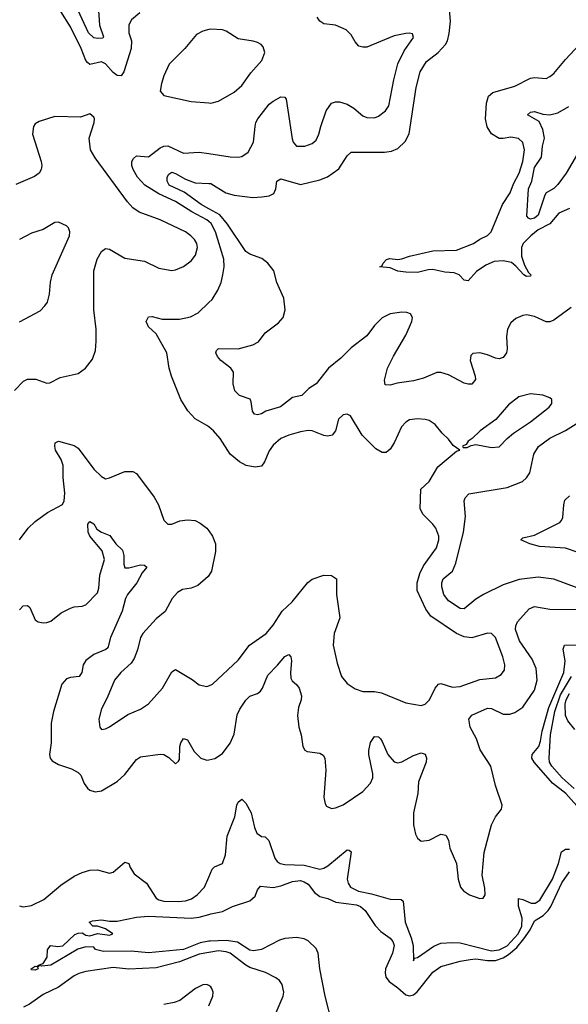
# Model space of a CAD drawing. Header units: inches. Extents: x 1694797 to 1849917, y 907313 to 1017959.
# Tile 778 of 834: x 1829030 to 1831844, y 983548 to 988598. Entities that reach past the tile are written whole.
import ezdxf

# ---------------------------------------------------------------- set-up
doc = ezdxf.new("R2010")
doc.units = ezdxf.units.IN
doc.header["$MEASUREMENT"] = 0
doc.layers.add('B8928', color=7, linetype='Continuous')
doc.layers.add('B8938', color=7, linetype='Continuous')

msp = doc.modelspace()

# ---------------------------------------------------------------- linework, layer by layer
at = {"layer": 'B8928', "color": 5}
for points, elevation in [([(1829432.5, 988670), (1829438.7, 988570), (1829460.2, 988510), (1829456.4, 988503.6), (1829430, 988500.9), (1829410, 988504.8), (1829383.1, 988530), (1829317.5, 988670)], 620), ([(1829646.5, 988633.5), (1829603.4, 988596.6), (1829589.3, 988570.7), (1829590.2, 988530), (1829603.2, 988490), (1829602.7, 988450), (1829563.9, 988330), (1829550, 988309.7), (1829530, 988312), (1829510, 988327.7), (1829470, 988372.2), (1829450, 988381.5), (1829390, 988368.4), (1829377.9, 988377.9), (1829369.1, 988389.1), (1829345.7, 988450), (1829290, 988560.3), (1829240.5, 988640.5)], 640), ([(1830000, 988547.2), (1829970, 988539.7), (1829937.8, 988522.2), (1829878, 988450), (1829797, 988370), (1829770.3, 988310), (1829757, 988270), (1829750.6, 988230.6), (1829770, 988208.4), (1829910, 988178.9), (1830000, 988171.2)], 660), ([(1829003.6, 986696.4), (1829050, 986744.6), (1829070, 986753.8), (1829113.5, 986753.5), (1829170, 986734), (1829185.2, 986734.8), (1829237.6, 986762.4), (1829330, 986783.1), (1829367.3, 986810), (1829403.1, 986856.9), (1829418.2, 986901.8), (1829421.7, 986950), (1829422, 987010), (1829409.7, 987110), (1829409.8, 987310), (1829426.8, 987370), (1829450, 987408.5), (1829470, 987423.7), (1829490, 987421.7), (1829570, 987374.3), (1829670, 987359.5), (1829743.7, 987323.7), (1829810, 987311.6), (1829830, 987314.3), (1829870, 987331.4), (1829910, 987361.3), (1829931.4, 987390), (1829941.8, 987430), (1829938, 987450), (1829926.4, 987470), (1829908.5, 987490), (1829881.1, 987510), (1829750, 987571.7), (1829643.6, 987610), (1829610, 987633.5), (1829583.3, 987663.3), (1829416.9, 987890), (1829392.7, 987930), (1829387.3, 987990), (1829412.7, 988070), (1829413.2, 988090), (1829410, 988098), (1829390, 988115.3), (1829342, 988098), (1829210, 988101.7), (1829130, 988076.2), (1829110, 988063.7), (1829100.4, 988050), (1829096.5, 988010), (1829140.6, 987870), (1829143.2, 987850), (1829139.6, 987830), (1829129.3, 987810.7), (1829106.9, 987793.1), (1829010, 987753.3)], 660), ([(1830000, 987562.4), (1829990, 987570.7), (1829912.4, 987612.4), (1829830, 987665), (1829744.2, 987704.2), (1829672.2, 987750), (1829634.9, 987790), (1829611.8, 987830), (1829605.4, 987850), (1829605.5, 987870), (1829613.5, 987886.5), (1829630, 987899.6), (1829690, 987894.7), (1829750, 987940.7), (1829770, 987949.1), (1829790, 987950.2), (1829870, 987913.6), (1829950, 987918.2), (1830000, 987910.8)], 640), ([(1830000, 987628), (1829960.8, 987650), (1829873.4, 987713.4), (1829797.6, 987750), (1829786.5, 987770), (1829787.3, 987790), (1829794.6, 987805.4), (1829810, 987816.3), (1829830, 987809.6), (1829880, 987780), (1829930, 987761.4), (1830000, 987758.4)], 620), ([(1829030, 987048.1), (1829134.8, 987105.2), (1829159.7, 987130), (1829172.2, 987150), (1829183.5, 987190), (1829187.5, 987252.5), (1829196.2, 987290), (1829285.1, 987490), (1829287.8, 987510), (1829280.7, 987530), (1829270, 987540.7), (1829230, 987559.7), (1829210, 987557.4), (1829150, 987522), (1829090, 987502.4), (1829030, 987471)], 680), ([(1830000, 986509.4), (1829990, 986517.4), (1829931, 986551), (1829892.3, 986592.3), (1829857, 986650), (1829809.5, 986770), (1829797, 986810), (1829784.2, 986890), (1829730, 986987.3), (1829690, 987022.9), (1829679.7, 987050), (1829690, 987074.4), (1829710, 987076), (1829761.4, 987061.4), (1829850, 987062.8), (1829905.4, 987074.6), (1829945.5, 987094.5), (1830000, 987146.8)], 640), ([(1829030, 985930.4), (1829073.3, 985990), (1829110, 986024.9), (1829172.3, 986070), (1829250, 986110.8), (1829258.7, 986130), (1829260.9, 986170), (1829252.7, 986250), (1829252.4, 986312.4), (1829242.8, 986342.8), (1829214.3, 986390), (1829209.8, 986410), (1829212.1, 986427.9), (1829230, 986437.1), (1829310, 986413.6), (1829330, 986400.3), (1829410, 986292.4), (1829450, 986255.5), (1829470, 986244), (1829490, 986247.7), (1829570, 986280.5), (1829610, 986280.7), (1829630, 986270.8), (1829720.7, 986150), (1829742.8, 986110), (1829770, 986032), (1829790, 986011.3), (1829810, 986011), (1829851.4, 986028.6), (1829890, 986032.4), (1829930, 986028.7), (1829956.4, 986016.4), (1829990.4, 985990), (1830000, 985976.5)], 640), ([(1829029.4, 985570.6), (1829048.2, 985591.8), (1829070, 985593.2), (1829082.7, 985582.7), (1829110, 985520.3), (1829124.4, 985510), (1829150, 985504.9), (1829170, 985507.3), (1829190, 985514), (1829243.6, 985556.4), (1829290, 985579.6), (1829310, 985587.4), (1829350, 985590.3), (1829370, 985596.9), (1829430, 985658), (1829436.9, 985683.1), (1829441.1, 985750), (1829465.9, 985830), (1829453.5, 985873.5), (1829389.9, 985949.9), (1829380.9, 985970), (1829379.8, 986010), (1829390, 986024.9), (1829410, 986012.6), (1829425.7, 985985.7), (1829450, 985970.1), (1829492.8, 985952.8), (1829523.5, 985910), (1829557.2, 985877.2), (1829564.3, 985850), (1829564.8, 985804.8), (1829570, 985786.9), (1829590, 985786.8), (1829650, 985802.4), (1829670, 985800.7), (1829682.8, 985790), (1829658.7, 985761.2), (1829630.4, 985709.6), (1829582.5, 985650), (1829572.4, 985630), (1829555, 985565), (1829495.3, 985430), (1829483, 985377), (1829472.8, 985367.2), (1829410, 985342.5), (1829370, 985311.1), (1829356.2, 985290), (1829349.4, 985250), (1829334.9, 985230), (1829290, 985224.6), (1829270, 985217.6), (1829246.2, 985190), (1829203.9, 985050), (1829191.2, 984990), (1829192.2, 984890), (1829182.4, 984830), (1829186.3, 984810), (1829197.1, 984797.1), (1829230, 984777.6), (1829295.5, 984755.5), (1829330, 984736.9), (1829343.1, 984723.1), (1829361.1, 984681.1), (1829377.1, 984657.1), (1829390, 984646), (1829417.6, 984637.6), (1829450, 984642.6), (1829530, 984690.3), (1829570, 984727.4), (1829630, 984804), (1829650, 984817.7), (1829750, 984831.7), (1829770, 984828.8), (1829794.5, 984814.5), (1829830, 984782), (1829845.4, 984794.6), (1829850, 984804.7), (1829852.1, 984870), (1829857.2, 984890), (1829870, 984912.4), (1829890, 984905.3), (1829925.5, 984845.5), (1829959.5, 984810), (1829990, 984800.2), (1830000, 984802.2)], 620), ([(1830000, 985747.2), (1829997.4, 985742.6), (1829943.8, 985696.2), (1829910, 985682.4), (1829864.9, 985675.1), (1829839, 985661), (1829813, 985630), (1829776.7, 985563.3), (1829730, 985525.1), (1829661.7, 985450), (1829650, 985429.3), (1829634.2, 985365.8), (1829617.6, 985322.4), (1829601.6, 985298.4), (1829548.9, 985250), (1829516, 985210), (1829479.3, 985120.7), (1829450, 985064), (1829436.3, 985010), (1829441, 984970), (1829450, 984958), (1829470, 984960.7), (1829490, 984970.6), (1829585.3, 985034.7), (1829650, 985061.7), (1829690.7, 985089.3), (1829762, 985170), (1829810, 985254), (1829830, 985265.5), (1829914.3, 985214.3), (1829950, 985186), (1829990, 985178.4), (1830000, 985182.4)], 640), ([(1829030, 984052.9), (1829047.8, 984047.8), (1829090, 984055.5), (1829154.7, 984085.3), (1829241, 984159), (1829310, 984205), (1829350, 984224.4), (1829390, 984235.7), (1829430, 984238), (1829490, 984220.2), (1829510, 984226.4), (1829570, 984277.7), (1829590, 984270.4), (1829596.1, 984250), (1829617.9, 984217.9), (1829680.4, 984170), (1829730, 984093.6), (1829744.1, 984084.1), (1829770, 984077.2), (1829843.6, 984076.4), (1829880.1, 984079.9), (1829910.6, 984089.4), (1829941.1, 984110), (1829977.3, 984150), (1830000, 984200.9)], 580), ([(1830000, 983871.6), (1829955.8, 983864.2), (1829869.9, 983829.9), (1829690, 983812.8), (1829601.2, 983821.2), (1829459.4, 983819.4), (1829419, 983830), (1829410, 983842), (1829370, 983842.9), (1829329.2, 983830.8), (1829190, 983748.6), (1829144, 983744), (1829132, 983748), (1829122, 983738), (1829124.7, 983730), (1829110, 983722.7), (1829090, 983726), (1829089.3, 983730), (1829110, 983744.7), (1829118, 983742), (1829126, 983750), (1829150, 983758), (1829171.6, 983790), (1829172.1, 983827.9), (1829188.7, 983850), (1829225.5, 983845.5), (1829250.9, 983849.1), (1829312.7, 983907.3), (1829330, 983914), (1829350, 983914.8), (1829370, 983903), (1829390, 983898.8), (1829430, 983911.3), (1829490, 983902.8), (1829508, 983910), (1829470, 983935.3), (1829430, 983948.7), (1829406, 983950), (1829386, 983970), (1829403.1, 983976.9), (1829450, 983981), (1829490, 983974), (1829530, 983974), (1829630, 983995.5), (1829690, 984000.4), (1829909.2, 983990.8), (1829950, 983995), (1830000, 984009.8)], 560), ([(1830000, 983814.5), (1829950, 983806.4), (1829850, 983765.5), (1829730, 983735), (1829590, 983729.1), (1829510, 983737), (1829370, 983716.2), (1829333.7, 983706.3), (1829310, 983693.9), (1829230, 983635.8), (1829150, 983599.1), (1829081, 983550), (1829050, 983533.9)], 580), ([(1830000, 983644.2), (1829990, 983649.7), (1829970, 983648.5), (1829932.4, 983630), (1829851.5, 983568.5), (1829822.9, 983557.1), (1829770, 983546.9)], 620)]:
    msp.add_lwpolyline(points, dxfattribs=dict(at, elevation=elevation))
at = {"layer": 'B8938', "color": 5}
for points, elevation in [([(1830000, 987758.4), (1830010, 987758), (1830087.4, 987710), (1830130, 987697.1), (1830225.2, 987685.2), (1830271.3, 987688.7), (1830310, 987694.4), (1830333.8, 987706.2), (1830344.2, 987730), (1830349.8, 987770.2), (1830370, 987781.5), (1830470, 987752), (1830570, 987776.9), (1830608.9, 987791.1), (1830666.9, 987833.1), (1830710, 987899.3), (1830730, 987918.7), (1830902, 987918), (1830936.9, 987923.1), (1830970, 987936.5), (1831007.2, 987972.8), (1831028, 988012), (1831063.2, 988250), (1831084, 988330), (1831117.1, 988382.9), (1831177.2, 988430), (1831213.8, 988470), (1831224.1, 988490), (1831233.7, 988526.3), (1831239.8, 988590), (1831232.9, 988670)], 620), ([(1830000, 987910.8), (1830110, 987894.7), (1830150, 987893.1), (1830170, 987897), (1830202.2, 987917.8), (1830229.8, 987970), (1830237.7, 988050), (1830241.7, 988070), (1830252.2, 988090), (1830310, 988163.9), (1830330, 988180.7), (1830370, 988202.3), (1830390, 988200.4), (1830396.9, 988190), (1830427.5, 987987.5), (1830432.2, 987970), (1830450, 987948.8), (1830493.2, 987950), (1830530, 987963.2), (1830550, 987979.5), (1830565.1, 988010), (1830574, 988050), (1830602.2, 988130), (1830630, 988170.3), (1830650, 988176.1), (1830670, 988175.8), (1830710, 988165.2), (1830744.8, 988144.8), (1830790, 988104.2), (1830810, 988095.5), (1830850, 988094.9), (1830870, 988103.2), (1830907.1, 988130), (1830924, 988156), (1830948.4, 988290), (1830969, 988371), (1831001.4, 988438.6), (1831050, 988506.8), (1831045.2, 988525.2), (1831029.4, 988529.4), (1831010, 988527.6), (1830950, 988514.5), (1830810, 988457.3), (1830790, 988456.5), (1830770, 988462.8), (1830750, 988484), (1830730, 988519.7), (1830705.3, 988545.3), (1830650, 988569.8), (1830590, 988576.2), (1830569.9, 988589.9), (1830556.3, 988610)], 640), ([(1830000, 988171.2), (1830010, 988170.4), (1830050, 988180.3), (1830130, 988226.5), (1830170, 988260.3), (1830214.9, 988325.1), (1830272.2, 988387.8), (1830287, 988430), (1830278.3, 988458.3), (1830269.2, 988470), (1830250, 988480.7), (1830228.2, 988488.2), (1830150, 988499.1), (1830090, 988538.9), (1830070, 988545.4), (1830010, 988549.7), (1830000, 988547.2)], 660), ([(1831850.2, 987630), (1831795.2, 987604.8), (1831749, 987551), (1831690, 987519.8), (1831651.7, 987490), (1831612.8, 987450), (1831603.4, 987430), (1831604.4, 987384.4), (1831619.2, 987339.2), (1831640.5, 987300.5), (1831651.2, 987290), (1831650, 987282.7), (1831630, 987281.3), (1831615.5, 987290), (1831574.4, 987334.4), (1831551.9, 987351.9), (1831510, 987361.2), (1831463, 987357), (1831420.9, 987339.1), (1831373.5, 987306.5), (1831330, 987257.8), (1831310, 987262.8), (1831284.1, 987290), (1831259.1, 987299.1), (1831210, 987302.9), (1831150, 987316.4), (1831124.9, 987315.1), (1831070, 987301.6), (1831010, 987302.8), (1830970, 987308.7), (1830930, 987324.5), (1830878, 987330), (1830886.8, 987333.2), (1830894.5, 987350), (1830911.2, 987368.8), (1830926.6, 987373.4), (1830970, 987368.4), (1830990, 987370.8), (1831030, 987385.1), (1831150, 987412.7), (1831270, 987415), (1831357.3, 987450), (1831390, 987472.1), (1831430, 987490.9), (1831449.1, 987510), (1831507.2, 987650), (1831545.4, 987710), (1831563.6, 987756.4), (1831592.6, 987810), (1831610, 987870.6), (1831619.1, 987930), (1831610, 987967.3), (1831588.2, 987988.2), (1831550, 987995.7), (1831510, 987987.7), (1831490, 987988.6), (1831450, 988011.8), (1831427.9, 988047.9), (1831419.5, 988090), (1831424.4, 988170), (1831434.9, 988205.1), (1831456.1, 988223.9), (1831570, 988256.5), (1831650, 988297.2), (1831670, 988301.2), (1831730, 988296.9), (1831750, 988305.8), (1831770, 988321.8), (1831830, 988394), (1831901.5, 988470)], 580), ([(1831891, 987910), (1831832.5, 987810), (1831790, 987752.3), (1831770, 987732.3), (1831730.8, 987709.2), (1831722.9, 987697.2), (1831690, 987595.3), (1831670, 987579.8), (1831650, 987575.1), (1831639.5, 987579.5), (1831631.8, 987590), (1831640.1, 987730), (1831656.3, 987770), (1831670, 987839), (1831706.5, 987893.5), (1831711.8, 987950), (1831722.7, 987990), (1831714.1, 988034.1), (1831695.4, 988075.4), (1831635.1, 988110), (1831650, 988123.7), (1831670, 988126.7), (1831713.3, 988113.3), (1831750, 988109.3), (1831790, 988120.9), (1831846.9, 988153.1)], 560), ([(1831858.8, 987121.2), (1831770, 987056.8), (1831750, 987047.5), (1831730, 987048.3), (1831670, 987076.2), (1831630, 987083.5), (1831610, 987081.4), (1831575.3, 987064.7), (1831550, 987042.4), (1831532.6, 987010), (1831526.6, 986973.4), (1831530.1, 986909.9), (1831526.4, 986890), (1831510, 986865.3), (1831490, 986857.8), (1831470, 986861.5), (1831430, 986878.9), (1831390, 986889.1), (1831354, 986886), (1831344, 986876), (1831340.2, 986850), (1831366.5, 986770), (1831367.8, 986752.2), (1831350, 986728.6), (1831330, 986727.9), (1831310, 986734), (1831230, 986776.5), (1831190, 986788.8), (1831170, 986787.8), (1831100.5, 986759.5), (1831050, 986745.6), (1830965.6, 986734.4), (1830930, 986723.8), (1830905.3, 986725.3), (1830900.8, 986750), (1830916.5, 986810), (1830947.1, 986872.9), (1831010, 986979.5), (1831041, 987050), (1831044.2, 987070), (1831035.1, 987090), (1831016.4, 987096.4), (1830990, 987097.7), (1830930, 987088.6), (1830890, 987068.4), (1830850.3, 987030), (1830810, 986976.9), (1830730, 986915.8), (1830677.9, 986862.1), (1830614, 986810), (1830550.1, 986729.9), (1830512.7, 986707.3), (1830478, 986670), (1830430, 986661), (1830368.4, 986611.6), (1830292.8, 986590), (1830270, 986576.2), (1830250.7, 986570.7), (1830235, 986575), (1830224, 986590), (1830217.9, 986637.9), (1830211.8, 986651.8), (1830157, 986670), (1830134, 986694), (1830125.3, 986730), (1830127.2, 986790), (1830112.4, 986810), (1830061.5, 986850), (1830044.4, 986870), (1830035.6, 986890), (1830039.4, 986900.6), (1830050, 986911.2), (1830150, 986910.1), (1830226.6, 986930), (1830254.9, 986945.1), (1830288.6, 986991.4), (1830357.4, 987042.6), (1830380.7, 987070), (1830391, 987110), (1830385.2, 987170), (1830348.3, 987250), (1830334, 987310), (1830303.7, 987350), (1830272.5, 987372.5), (1830210, 987395.6), (1830190, 987409.8), (1830095.8, 987550), (1830056.4, 987596.4), (1830000, 987628)], 620), ([(1830000, 987146.8), (1830016.9, 987163.1), (1830047.1, 987210), (1830062.7, 987250), (1830071.5, 987288.5), (1830078.2, 987330), (1830077.9, 987370), (1830034.8, 987510), (1830012.3, 987552.3), (1830000, 987562.4)], 640), ([(1830000, 985182.4), (1830019.3, 985190), (1830150, 985312.7), (1830209, 985391), (1830295.1, 985450), (1830330, 985492.4), (1830375.8, 985564.2), (1830428.1, 985611.9), (1830507.9, 985712), (1830530.9, 985729.1), (1830590, 985748.7), (1830630, 985748.2), (1830654.4, 985730), (1830655.6, 985650), (1830671.6, 985530), (1830643.7, 985450), (1830638, 985390), (1830658, 985298), (1830681.3, 985230), (1830710, 985193), (1830750, 985166), (1830790, 985152), (1830850, 985152.6), (1830886, 985146), (1831010, 985094), (1831090, 985081.6), (1831110, 985088), (1831132.7, 985110), (1831160.7, 985170), (1831179, 985190), (1831190, 985194), (1831250, 985174.7), (1831290, 985177.6), (1831390, 985214.7), (1831470, 985223.1), (1831500.4, 985239.6), (1831517.6, 985262.4), (1831519.2, 985290), (1831508.9, 985330), (1831470, 985429.6), (1831450.7, 985450.7), (1831430, 985451.1), (1831350, 985427.1), (1831310, 985432.5), (1831270.8, 985450.8), (1831139.4, 985539.4), (1831114.1, 985574.1), (1831069.2, 985670), (1831069.2, 985710), (1831082.7, 985757.3), (1831102.1, 985797.9), (1831167.6, 985890), (1831180.3, 985930), (1831179.8, 985950), (1831163.9, 985990), (1831149.7, 986010), (1831099.9, 986059.9), (1831083.8, 986090), (1831086.9, 986190), (1831130.8, 986230), (1831175.1, 986304.9), (1831270, 986384.9), (1831288, 986390), (1831253.4, 986413.4), (1831230, 986446), (1831196.6, 986476.6), (1831161.7, 986521.7), (1831130, 986542.9), (1831110, 986547.8), (1831070, 986551.1), (1831030, 986546.3), (1831010, 986533.3), (1830988.9, 986510), (1830951.7, 986428.3), (1830930, 986394.7), (1830910, 986378.9), (1830890, 986377.4), (1830856.8, 986396.8), (1830786.4, 986466.4), (1830727, 986567), (1830710, 986575.1), (1830690, 986572), (1830664.9, 986550), (1830650.3, 986489.7), (1830633.6, 986466.4), (1830610, 986462.8), (1830590, 986466), (1830530, 986488.6), (1830510, 986491.1), (1830470, 986484.7), (1830410, 986467.1), (1830370.2, 986449.8), (1830330, 986416.2), (1830310, 986386.6), (1830285.3, 986330), (1830270, 986308.2), (1830237.8, 986302.3), (1830191.8, 986311.8), (1830158.4, 986330), (1830109.8, 986369.8), (1830058.7, 986450), (1830024.2, 986490), (1830000, 986509.4)], 640), ([(1831890, 985684.7), (1831770, 985728.2), (1831690, 985738.5), (1831592.7, 985727.3), (1831510, 985699.8), (1831409.1, 985650), (1831370, 985625.4), (1831310, 985576.5), (1831290, 985577.8), (1831230, 985617.7), (1831206, 985650), (1831194.7, 985690), (1831195.4, 985710), (1831202.8, 985730), (1831250.7, 985769.3), (1831267.3, 985810), (1831307.3, 985970), (1831316.1, 986050), (1831309.8, 986130), (1831314.6, 986145.4), (1831333.9, 986166.1), (1831530, 986199.1), (1831609.9, 986230.1), (1831630, 986248.7), (1831645.9, 986274.1), (1831667.1, 986370), (1831691.6, 986408.4), (1831750, 986451.4), (1831830, 986490.8), (1831930, 986554.2)], 620), ([(1831890, 985867.8), (1831830, 985888), (1831696.9, 985896.9), (1831647.3, 985910), (1831600.5, 985930), (1831610, 985941.3), (1831670, 985954.6), (1831799.9, 986020.1), (1831809.9, 986030.1), (1831815.5, 986044.5), (1831820.6, 986110), (1831826.9, 986133.1), (1831850, 986155.6)], 580), ([(1830000, 985976.5), (1830018.9, 985950), (1830034, 985910), (1830033.8, 985870), (1830013.1, 985770), (1830000, 985747.2)], 640), ([(1830000, 984802.2), (1830031.5, 984808.5), (1830070, 984834.3), (1830110, 984887.2), (1830130, 984933.4), (1830146.2, 985033.8), (1830158.6, 985061.4), (1830190, 985108.1), (1830210, 985128.4), (1830250, 985143), (1830265, 985155), (1830275.8, 985170), (1830303.4, 985236.6), (1830353.2, 985286.8), (1830390, 985332.6), (1830410, 985342.4), (1830420.3, 985330), (1830423.6, 985310), (1830419, 985250), (1830421.6, 985221.6), (1830427.5, 985207.5), (1830450, 985188.8), (1830463.6, 985170), (1830475.5, 985130), (1830474, 985110), (1830460.2, 985070), (1830455.3, 985030), (1830461.1, 984970), (1830473.4, 984930), (1830481.6, 984870), (1830492, 984852), (1830504.4, 984844.4), (1830570, 984836.9), (1830586.1, 984826.1), (1830595.4, 984810), (1830600.6, 984750), (1830590.2, 984610.2), (1830596.3, 984576.3), (1830603.9, 984563.9), (1830630, 984553.1), (1830650, 984556.1), (1830690, 984572.1), (1830790, 984640.6), (1830830, 984682.6), (1830840.9, 984710), (1830841.7, 984730), (1830821.5, 984830), (1830821.5, 984850), (1830830, 984890.4), (1830850, 984921.1), (1830870, 984920.3), (1830880.3, 984910), (1830890, 984897), (1830917.9, 984830), (1830950, 984792.7), (1830970, 984786.6), (1830990, 984791.7), (1831050, 984823.8), (1831090, 984837.3), (1831110, 984830.4), (1831116.9, 984810), (1831115.6, 984790), (1831076, 984690), (1831072.2, 984630), (1831050.2, 984530.2), (1831049.2, 984469.2), (1831060.3, 984420.3), (1831070, 984400.7), (1831090, 984384.4), (1831130, 984390.2), (1831190, 984420.2), (1831215.7, 984415.7), (1831230.1, 984390.1), (1831236.5, 984350), (1831270.3, 984270), (1831279.6, 984190), (1831290.4, 984150), (1831306, 984130), (1831337.3, 984110), (1831390, 984090.5), (1831407, 984093), (1831418, 984110), (1831415.8, 984144.2), (1831401.8, 984210), (1831412.6, 984327.4), (1831450.5, 984469.5), (1831470, 984510.4), (1831500.7, 984550), (1831504.2, 984570), (1831471.1, 984670), (1831446.6, 984770), (1831392.7, 984852.7), (1831373.8, 984910), (1831341.2, 984970), (1831333.2, 985010), (1831348.9, 985031.1), (1831430, 985067.4), (1831450, 985065.6), (1831510, 985036.3), (1831543.3, 985036.7), (1831570, 985044.3), (1831610, 985072.7), (1831670, 985160.2), (1831685.1, 985210), (1831679.9, 985270), (1831658, 985318), (1831593, 985413), (1831573.9, 985470), (1831574.6, 985490), (1831582.7, 985510), (1831643.5, 985576.5), (1831670, 985589.1), (1831750, 985574.2), (1831890, 985572.9)], 620), ([(1831915.2, 984535.2), (1831831.5, 984630), (1831763, 984683), (1831669.1, 984790), (1831657.7, 984810), (1831658.3, 984830), (1831693.5, 984870), (1831702.2, 984897.8), (1831709.4, 984950), (1831743.3, 985070), (1831821.7, 985250), (1831827.5, 985310), (1831817.3, 985370), (1831825.1, 985390), (1831890, 985392.3)], 580), ([(1831874.4, 984654.4), (1831811.8, 984710), (1831759.3, 984770), (1831748.4, 984790), (1831745, 984810), (1831753.4, 984930), (1831775.5, 985050), (1831804.6, 985135.4), (1831860.5, 985230)], 560), ([(1831877.8, 984957.8), (1831841.7, 985001.7), (1831829.9, 985029.9), (1831827.3, 985087.3), (1831832.3, 985110), (1831850, 985142.2)], 540), ([(1830000, 984200.9), (1830018.2, 984241.8), (1830030, 984252.8), (1830070, 984270.3), (1830085.7, 984314.3), (1830094.9, 984410), (1830132.8, 984510), (1830143.2, 984570), (1830150, 984585.3), (1830170, 984600.8), (1830190, 984580.8), (1830217.4, 984530), (1830234.9, 984454.9), (1830246.1, 984426.1), (1830270, 984408.9), (1830290, 984407.2), (1830308.6, 984388.6), (1830338, 984298), (1830350, 984280.7), (1830366, 984270), (1830390, 984264.6), (1830490, 984262.7), (1830570, 984242.2), (1830590, 984246.5), (1830610, 984259.3), (1830710, 984340.2), (1830719.3, 984339.3), (1830730, 984331), (1830710.1, 984190.1), (1830714.2, 984170), (1830726.8, 984150), (1830768.7, 984128.7), (1830835.3, 984115.3), (1830930, 984086.8), (1830986.5, 984086.5), (1830996.9, 984076.9), (1831007, 983970), (1831037.5, 983890), (1831047.6, 983850), (1831050, 983772), (1831054.5, 983785.5), (1831070, 983788.7), (1831153.5, 983846.5), (1831190, 983861.5), (1831250, 983865.9), (1831290, 983863.6), (1831450, 983822.5), (1831490, 983827.2), (1831530, 983848.5), (1831586.5, 983910), (1831606.2, 983950), (1831606.7, 983990), (1831588.3, 984051.7), (1831588.4, 984091.6), (1831610, 984086.7), (1831653.2, 984066.8), (1831673.3, 984066.7), (1831698.3, 984081.7), (1831762.7, 984190), (1831793.4, 984270), (1831808.8, 984331.2), (1831830, 984344.5), (1831850, 984344.1)], 580), ([(1830000, 984009.8), (1830010, 984012.8), (1830070, 984024.4), (1830120.9, 984050), (1830210, 984079.6), (1830237.3, 984102.7), (1830250, 984134.8), (1830265.7, 984154.3), (1830330, 984148), (1830370, 984156.3), (1830430, 984179.1), (1830470, 984182.7), (1830490, 984177.3), (1830510, 984164.2), (1830541.5, 984121.5), (1830570, 984102), (1830610, 984091.8), (1830652.5, 984072.5), (1830758.2, 984058.2), (1830778.6, 984050), (1830802.4, 984030), (1830852.7, 983952.7), (1830882.6, 983922.6), (1830930, 983887.7), (1830943.5, 983870), (1830950, 983850.6), (1830941.8, 983810), (1830907.2, 983730), (1830904.2, 983710), (1830908.4, 983688.4), (1830924.7, 983664.7), (1830970, 983633), (1831010, 983596.8), (1831030, 983591.2), (1831050, 983597.5), (1831068.2, 983611.8), (1831150, 983712.7), (1831190, 983742), (1831289.6, 983770.4), (1831341.2, 983778.8), (1831370, 983781.1), (1831430, 983772.8), (1831470, 983773.8), (1831510, 983786.3), (1831536.7, 983803.3), (1831579.4, 983840.6), (1831616.6, 983883.4), (1831648.3, 983930), (1831670, 983976.3), (1831715.4, 984004.6), (1831741.2, 984030), (1831754.5, 984050), (1831810, 984170.7), (1831850, 984228.1)], 560), ([(1830632.6, 983450), (1830596.1, 983590), (1830569.9, 983729.9), (1830561.6, 983810), (1830550, 983835.4), (1830510, 983873.3), (1830490, 983883.5), (1830450, 983890.6), (1830390, 983886.5), (1830362, 983878), (1830270.4, 983830), (1830230, 983822.2), (1830210, 983825.7), (1830146.6, 983866.6), (1830090, 983876.3), (1830007.2, 983872.8), (1830000, 983871.6)], 560), ([(1830329.8, 983470), (1830381.4, 983590), (1830384.2, 983610), (1830376.9, 983650), (1830362.4, 983670), (1830344.1, 983684.1), (1830291.6, 983711.6), (1830210, 983737.8), (1830190, 983748.4), (1830110, 983809.9), (1830090, 983817.6), (1830050, 983822.6), (1830000, 983814.5)], 580), ([(1830000, 983540.5), (1830021.5, 983590), (1830022.2, 983610), (1830015.6, 983630), (1830010, 983638.7), (1830000, 983644.2)], 620)]:
    msp.add_lwpolyline(points, dxfattribs=dict(at, elevation=elevation))
at = {"layer": 'B8938', "color": 5, "elevation": 640}
msp.add_lwpolyline([(1831650, 986679.7), (1831590, 986663.5), (1831537.5, 986622.5), (1831471.9, 986548.1), (1831392.7, 986490), (1831350.8, 986449.2), (1831330, 986436), (1831319.9, 986420.1), (1831302, 986410), (1831304.7, 986404.7), (1831324.5, 986404.5), (1831345.2, 986414.8), (1831370, 986418.8), (1831450, 986404.6), (1831490, 986407.2), (1831529.7, 986450.3), (1831562.7, 986477.3), (1831650, 986534.9), (1831745.1, 986610), (1831758.7, 986630), (1831759.5, 986650), (1831750, 986658.4), (1831712.7, 986672.7)], close=True, dxfattribs=at)

doc.saveas('drawing.dxf')
